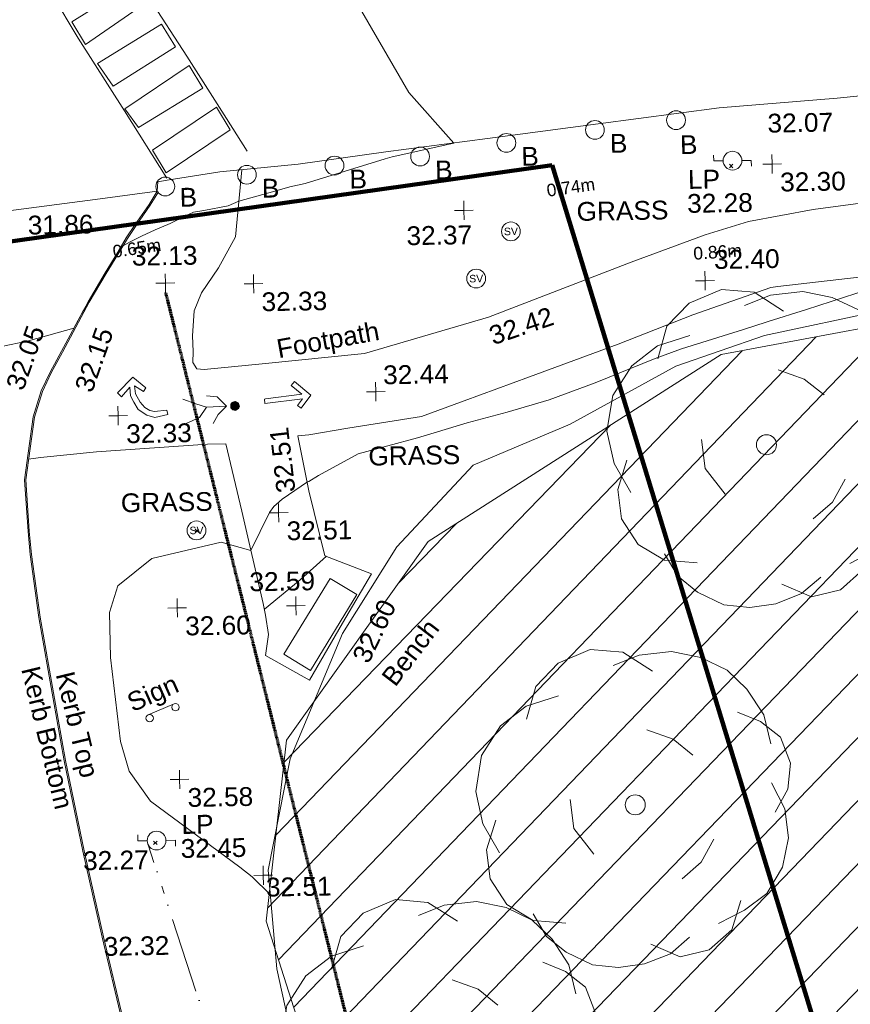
# Model space of a CAD drawing. Header units: millimetres. Extents: x -290717 to 520720, y -103372 to 287762.
# Tile 288 of 375: x 120288 to 136870, y 164211 to 183872. Entities that reach past the tile are written whole.
import ezdxf

# ---------------------------------------------------------------- set-up
doc = ezdxf.new("R2010")
doc.units = ezdxf.units.MM
for name, pattern in [('Dash 1_5mm', [3, 1.5, -1.5]), ('IMPORT-HIDDEN2 _3_', [4762.5, 3175, -1587.5]), ('IMPORT-UG_ELEC_LV_QLB2 _2_', [2700, 1500, -300.0000000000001, 0, -250, 150, -300.0000000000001, 0, -200]), ('IMPORT-UG_ELEC_STREET LIGHTING_QLB2 _2_', [2700, 1500, -300.0000000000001, 0, -250, 150, -300.0000000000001, 0, -200])]:
    doc.linetypes.add(name, pattern=pattern)
for name, color, linetype, lineweight, true_color in [('00_TOPO_FOOTPATH', 7, 'Continuous', 9, 0xa50000), ('00_TOPO_FURN_BENCH', 7, 'Continuous', 9, 0x999999), ('00_TOPO_FURN_BOLLARD', 7, 'Continuous', 9, 0x666666), ('00_TOPO_FURN_LAMP_POST', 7, 'Continuous', 9, 0x666666), ('00_TOPO_FURN_SIGN', 7, 'Continuous', 9, 0x666666), ('00_TOPO_KERB_BOTTOM', 1, 'Continuous', 9, 0xff0000), ('00_TOPO_KERB_TOP', 7, 'Continuous', 9, 0xa500a5), ('00_TOPO_LEVEL_SPOT', 7, 'Continuous', 9, 0x666666), ('00_TOPO_ROAD_MARKING_ARROWS', 7, 'Continuous', 9, 0x999999), ('00_TOPO_ROAD_MARKING_WHITE_CONTINUOUS', 7, 'Continuous', 9, 0x999999), ('00_TOPO_SERV_STOP_VALVE', 7, 'Continuous', 9, 0x666666), ('00_TOPO_TREE', 7, 'Continuous', 9, 0x666666), ('00_TOPO_VEGETATION', 7, 'Continuous', 9, 0x52a552), ('00_UAV_LEVEL_SPOT', 7, 'Continuous', 9, 0x666666), ('00_UAV_VEGETATION', 7, 'Continuous', 9, 0x52a552), ('01_DTM_CONTOUR_MJR', 7, 'Continuous', 9, 0x7f3f00), ('01_DTM_CONTOUR_MNR', 7, 'Continuous', 9, 0xa5a552), ('12333-PUM-2D-U-0001-C01 - Rev2_REVIT IMPORT_dwg', 7, 'Continuous', 9, 0x767676), ('A_RHA_Line', 7, 'Continuous', 9, 0x00a600), ('PUM-CHAMBER EXTENTS', 6, 'IMPORT-HIDDEN2 _3_', 9, 0xff00ff), ('PUM-ELECTRIC-LV-QLB2', 1, 'IMPORT-UG_ELEC_LV_QLB2 _2_', 9, 0xff0000), ('PUM-ELECTRIC-SL-QLB2', 7, 'IMPORT-UG_ELEC_STREET LIGHTING_QLB2 _2_', 9, 0xff7f7f), ('PUM-UNABLE TO SURVEY', 190, 'Continuous', 9, 0x7f00ff)]:
    doc.layers.add(name, color=color, linetype=linetype, lineweight=lineweight, true_color=true_color)
for name, color, linetype, lineweight in [('00_TOPO_PEDASTRIAN', 7, 'Continuous', 9), ('00_TOPO_ROAD_EDGE', 7, 'Continuous', 9), ('00_TOPO_SURFACE', 7, 'Continuous', 9), ('00_TOPO_SURVEY_TEXT', 7, 'Continuous', 9), ('GEN-TEXT', 7, 'Continuous', 9)]:
    doc.layers.add(name, color=color, linetype=linetype, lineweight=lineweight)
doc.styles.add('Arial_1', font='arial.ttf', dxfattribs={"height": 250})
doc.styles.add('Swis721 Lt BT', font='swissl.ttf', dxfattribs={"height": 399.9999999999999})
doc.styles.add('Swis721 Lt BT_2', font='swissl.ttf', dxfattribs={"height": 375})

# ---------------------------------------------------------------- blocks, each defined once
blk = doc.blocks.new('12333-PUM-2D-U-0001-C01 - Rev2_REVIT IMPORT_dwg_CONIFEROUS_TREE_2-2077528-Site Location Plan Existing')
at = {"layer": '00_TOPO_TREE', "color": 254, "true_color": 0xcccccc, "flags": 128}
for points in [[(534038054.9876048, 725730172.4043403), (534038249.6145514, 725730821.1608288), (534038703.7440932, 725731275.2903706), (534039352.5005818, 725731534.792966), (534040001.2570702, 725731469.917317), (534040585.1379098, 725731080.663424)], [(534039806.6301237, 725731210.4147217), (534040325.6353143, 725731405.0416683), (534040974.3918028, 725731469.917317), (534041558.2726426, 725731340.1660194), (534042077.2778333, 725731080.663424), (534042466.5317264, 725730691.4095309), (534042790.9099707, 725730172.4043403), (534042920.6612684, 725729588.5235006)], [(534037471.1067652, 725727512.5027373), (534037146.7285209, 725728096.383577), (534037016.9772232, 725728745.1400656), (534037146.7285209, 725729458.7722028), (534037535.9824139, 725730042.6530423), (534038054.9876048, 725730431.9069355), (534038703.7440932, 725730626.533882)], [(534042271.9047799, 725730237.279989), (534042726.0343218, 725730042.6530423), (534043115.2882149, 725729718.2747983), (534043309.9151614, 725729199.2696073), (534043245.0395125, 725728680.2644166), (534042985.5369173, 725728226.1348747)], [(534040455.3866122, 725729912.9017448), (534040974.3918028, 725729718.2747983), (534041363.645696, 725729393.8965541)], [(534042920.6612684, 725728810.0157143), (534043180.1638638, 725728291.0105236), (534043245.0395125, 725727707.129684), (534043115.2882149, 725727123.2488441), (534042790.9099707, 725726604.2436535), (534042336.7804287, 725726279.8654093), (534041817.7752379, 725726020.3628137)], [(534039352.5005818, 725727447.6270884), (534038963.2466886, 725727966.6322794), (534038898.3710397, 725728550.5131189)], [(534038768.619742, 725726085.2384628), (534038119.8632535, 725726150.1141117), (534037600.8580628, 725726474.492356), (534037276.4798186, 725726993.4975467), (534037211.6041697, 725727577.3783864), (534037406.2311162, 725728161.2592258)], [(534041752.8995891, 725727707.129684), (534041493.3969938, 725727253.0001421), (534041104.1431006, 725726928.6218977)], [(534042271.9047799, 725726474.492356), (534042077.2778333, 725725890.6115161), (534041623.1482914, 725725501.357623), (534041039.2674516, 725725371.6063254), (534040455.3866122, 725725631.1089207)], [(534041233.8943983, 725725760.8602184), (534040844.6405051, 725725436.4819742), (534040325.6353143, 725725241.8550277), (534039806.6301237, 725725176.9793788), (534039287.6249329, 725725241.8550277), (534038768.619742, 725725501.357623), (534038379.365849, 725725825.7358674), (534038119.8632535, 725726279.8654093)]]:
    blk.add_lwpolyline(points, dxfattribs=at)
at = {"layer": '00_TOPO_TREE', "color": 254, "true_color": 0xcccccc}
blk.add_circle((534040195.8840168, 725728420.7618213), 200.1345611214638, dxfattribs=at)
blk = doc.blocks.new('12333-PUM-2D-U-0001-C01 - Rev2_REVIT IMPORT_dwg_CONIFEROUS_TREE_2-2077530-Site Location Plan Existing')
at = {"layer": '00_TOPO_TREE', "color": 254, "true_color": 0xcccccc, "flags": 128}
for points in [[(534031332.5013911, 725718105.6348709), (534031527.1283377, 725718754.3913597), (534031981.2578796, 725719208.5209014), (534032630.0143681, 725719468.0234967), (534033278.7708564, 725719403.1478479), (534033862.6516961, 725719013.8939549)], [(534033084.1439101, 725719143.6452526), (534033603.1491007, 725719338.2721992), (534034251.9055892, 725719403.1478479), (534034835.7864289, 725719273.3965502), (534035354.7916196, 725719013.8939549), (534035744.0455127, 725718624.6400616), (534036068.423757, 725718105.6348709), (534036198.1750547, 725717521.7540313)], [(534030748.6205515, 725715445.7332681), (534030424.2423072, 725716029.6141078), (534030294.4910095, 725716678.3705963), (534030424.2423072, 725717392.0027337), (534030813.4962003, 725717975.8835732), (534031332.5013911, 725718365.1374662), (534031981.2578796, 725718559.7644129)], [(534035549.4185662, 725718170.5105199), (534036003.5481082, 725717975.8835732), (534036392.8020012, 725717651.5053291), (534036587.4289477, 725717132.5001382), (534036522.5532989, 725716613.4949474), (534036263.0507036, 725716159.3654056)], [(534033732.9003984, 725717846.1322757), (534034251.9055892, 725717651.5053291), (534034641.1594824, 725717327.127085)], [(534036198.1750547, 725716743.2462451), (534036457.67765, 725716224.2410544), (534036522.5532989, 725715640.3602148), (534036392.8020012, 725715056.479375), (534036068.423757, 725714537.4741844), (534035614.294215, 725714213.0959401), (534035095.2890242, 725713953.5933446)], [(534032630.0143681, 725715380.8576193), (534032240.760475, 725715899.8628103), (534032175.8848261, 725716483.7436497)], [(534032046.1335284, 725714018.4689937), (534031397.3770399, 725714083.3446424), (534030878.3718491, 725714407.7228867), (534030553.9936048, 725714926.7280773), (534030489.117956, 725715510.6089171), (534030683.7449025, 725716094.4897566)], [(534035030.4133754, 725715640.3602148), (534034770.9107801, 725715186.2306727), (534034381.6568869, 725714861.8524286)], [(534035549.4185662, 725714407.7228867), (534035354.7916196, 725713823.842047), (534034900.6620778, 725713434.5881538), (534034316.781238, 725713304.8368562), (534033732.9003984, 725713564.3394516)], [(534034511.4081847, 725713694.0907493), (534034122.1542915, 725713369.7125051), (534033603.1491007, 725713175.0855584), (534033084.1439101, 725713110.2099097), (534032565.1387192, 725713175.0855584), (534032046.1335284, 725713434.5881538), (534031656.8796353, 725713758.9663981), (534031397.3770399, 725714213.0959401)]]:
    blk.add_lwpolyline(points, dxfattribs=at)
at = {"layer": '00_TOPO_TREE', "color": 254, "true_color": 0xcccccc}
blk.add_circle((534033473.3978031, 725716353.992352), 200.1345611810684, dxfattribs=at)
blk = doc.blocks.new('12333-PUM-2D-U-0001-C01 - Rev2_REVIT IMPORT_dwg_CONIFEROUS_TREE_2-2077531-Site Location Plan Existing')
at = {"layer": '00_TOPO_TREE', "color": 254, "true_color": 0xcccccc, "flags": 128}
for points in [[(534035310.6737521, 725723029.01756), (534035505.3006987, 725723677.7740486), (534035959.4302406, 725724131.9035904), (534036608.1867292, 725724391.4061857), (534037256.9432175, 725724326.5305369), (534037840.8240572, 725723937.2766439)], [(534037062.316271, 725724067.0279417), (534037581.3214617, 725724261.6548882), (534038230.0779502, 725724326.5305369), (534038813.9587899, 725724196.7792393), (534039332.9639806, 725723937.2766439), (534039722.2178737, 725723548.0227507), (534040046.596118, 725723029.01756), (534040176.3474157, 725722445.1367203)], [(534034726.7929125, 725720369.1159573), (534034402.4146683, 725720952.9967968), (534034272.6633705, 725721601.7532853), (534034402.4146683, 725722315.3854228), (534034791.6685613, 725722899.2662623), (534035310.6737521, 725723288.5201553), (534035959.4302406, 725723483.1471019)], [(534039527.5909272, 725723093.8932087), (534039981.7204692, 725722899.2662623), (534040370.9743623, 725722574.8880183), (534040565.6013088, 725722055.8828272), (534040500.7256599, 725721536.8776366), (534040241.2230646, 725721082.7480944)], [(534037711.0727595, 725722769.5149646), (534038230.0779502, 725722574.8880183), (534038619.3318434, 725722250.5097739)], [(534040176.3474157, 725721666.6289343), (534040435.8500111, 725721147.6237435), (534040500.7256599, 725720563.7429038), (534040370.9743623, 725719979.8620641), (534040046.596118, 725719460.8568734), (534039592.466576, 725719136.4786292), (534039073.4613853, 725718876.9760336)], [(534036608.1867292, 725720304.2403083), (534036218.932836, 725720823.2454991), (534036154.057187, 725721407.1263388)], [(534036024.3058894, 725718941.8516827), (534035375.549401, 725719006.7273315), (534034856.5442101, 725719331.1055757), (534034532.1659659, 725719850.1107664), (534034467.2903171, 725720433.9916061), (534034661.9172636, 725721017.8724457)], [(534039008.5857365, 725720563.7429038), (534038749.0831411, 725720109.6133618), (534038359.829248, 725719785.2351176)], [(534039527.5909272, 725719331.1055757), (534039332.9639806, 725718747.2247359), (534038878.8344388, 725718357.970843), (534038294.953599, 725718228.2195452), (534037711.0727595, 725718487.7221407)], [(534038489.5805457, 725718617.4734384), (534038100.3266526, 725718293.0951941), (534037581.3214617, 725718098.4682475), (534037062.316271, 725718033.5925987), (534036543.3110803, 725718098.4682475), (534036024.3058894, 725718357.970843), (534035635.0519964, 725718682.3490871), (534035375.549401, 725719136.4786292)]]:
    blk.add_lwpolyline(points, dxfattribs=at)
at = {"layer": '00_TOPO_TREE', "color": 254, "true_color": 0xcccccc}
blk.add_circle((534037451.5701641, 725721277.3750411), 200.1345611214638, dxfattribs=at)
blk = doc.blocks.new('12333-PUM-2D-U-0001-C01 - Rev2_REVIT IMPORT_dwg_PEDESTRIAN CROSS-2077535-Site Location Plan Existing')
at = {"layer": '00_TOPO_PEDASTRIAN', "true_color": 0xe2e2e2}
blk.add_hatch(color=254, dxfattribs=at).paths.add_polyline_path([(534029615.5984349, 725729281.7694638), (534029680.7019005, 725729322.1427491), (534029699.0139103, 725729370.6112167), (534029676.8716135, 725729443.9481175), (534029609.3603286, 725729480.1448883), (534029536.0272509, 725729457.9979511), (534029505.7956707, 725729415.9202662), (534029508.2034898, 725729339.3502105), (534029541.0189782, 725729299.2581041)])
at = {"layer": '00_TOPO_PEDASTRIAN', "color": 253, "true_color": 0xaaaaaa, "flags": 128}
for points in [[(534029032.4663613, 725729365.7095737), (534028822.7929834, 725729435.1775807), (534028561.9743688, 725729535.486976)], [(534029032.6943862, 725729589.5353822), (534029245.4951628, 725729571.3358893), (534029434.2452582, 725729376.1637987), (534029262.1036467, 725729216.4568026), (534029159.8680916, 725729038.2104449)], [(534029434.2452582, 725729376.1637987), (534029032.4663613, 725729365.7095737), (534028890.5169615, 725729162.5000062), (534028623.1254456, 725729049.4795817)]]:
    blk.add_lwpolyline(points, dxfattribs=at)
blk = doc.blocks.new('12333-PUM-2D-U-0001-C01 - Rev2_REVIT IMPORT_dwg_MSL_Bollard_2-2077182-Site Location Plan Existing')
at = {"layer": '00_TOPO_FURN_BOLLARD', "color": 254, "true_color": 0xcccccc}
blk.add_circle((0, 0), 62.50000000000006, dxfattribs=at)
blk = doc.blocks.new('12333-PUM-2D-U-0001-C01 - Rev2_REVIT IMPORT_dwg_MSL_Lamp_Post_SYM-2077199-Site Location Plan Existing')
at = {"layer": '00_TOPO_FURN_LAMP_POST', "color": 254, "true_color": 0xcccccc, "flags": 128}
for points in [[(-500.1060478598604, 0), (-1000.212095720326, 0), (-1000.212095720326, 316.7338303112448)], [(500.1060478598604, 0), (1000.21209571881, 0), (1000.21209571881, -316.7338303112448)]]:
    blk.add_lwpolyline(points, dxfattribs=at)
at = {"layer": '00_TOPO_FURN_LAMP_POST', "color": 254, "true_color": 0xcccccc}
blk.add_circle((0, 0), 500.1060478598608, dxfattribs=at)
blk = doc.blocks.new('12333-PUM-2D-U-0001-C01 - Rev2_REVIT IMPORT_dwg_MM-2077200-Site Location Plan Existing')
at = {"layer": '00_TOPO_LEVEL_SPOT', "color": 254, "true_color": 0xcccccc, "flags": 128}
for points in [[(0, -500.0000000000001), (0, 0), (-500.0000000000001, 0)], [(500.0000000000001, 0), (0, 0), (0, 500.0000000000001)]]:
    blk.add_lwpolyline(points, dxfattribs=at)
blk = doc.blocks.new('12333-PUM-2D-U-0001-C01 - Rev2_REVIT IMPORT_dwg_MSL_Sluice_Valve_SYM-2077186-Site Location Plan Existing')
at = {"layer": '00_TOPO_SERV_STOP_VALVE', "color": 254, "true_color": 0xcccccc}
blk.add_circle((0, 0), 500.0000000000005, dxfattribs=at)
at = {"layer": '00_TOPO_SERV_STOP_VALVE', "insert": (0, 198.9876086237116), "char_height": 399.9999999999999, "width": 785.1100955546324, "attachment_point": 2, "line_spacing_factor": 1.005061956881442, "style": 'Swis721 Lt BT'}
blk.add_mtext('SV', dxfattribs=at)
blk = doc.blocks.new('12333-PUM-2D-U-0001-C01 - Rev2_REVIT IMPORT_dwg_MSL_Sign_SYM-2077194-Site Location Plan Existing')
at = {"layer": '00_TOPO_FURN_SIGN', "color": 254, "true_color": 0xcccccc}
blk.add_line((1862.281444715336, 0), (-1862.281444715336, 0), dxfattribs=at)
for centre, radius in [((-1862.281444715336, -488.8448533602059), 488.8448533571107), ((1862.281444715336, -488.8448533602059), 488.8448533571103)]:
    blk.add_circle(centre, radius, dxfattribs=at)
blk = doc.blocks.new('12333-PUM-2D-U-0001-C01 - Rev2_REVIT IMPORT_dwg_UAV-2077255-Site Location Plan Existing')
at = {"layer": '00_UAV_LEVEL_SPOT', "color": 254, "true_color": 0xcccccc, "flags": 128}
for points in [[(0, -500.0000000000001), (0, 0), (-500.0000000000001, 0)], [(500.0000000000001, 0), (0, 0), (0, 500.0000000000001)]]:
    blk.add_lwpolyline(points, dxfattribs=at)
blk = doc.blocks.new('12333-PUM-2D-U-0001-C01 - Rev2_REVIT IMPORT_dwg_MGS62954_T2_Galway_ITM_3d_Rev1-2077680-Site Location Plan Existing')
at = {"layer": '00_TOPO_FOOTPATH', "color": 254, "true_color": 0xcccccc, "flags": 128}
for points in [[(534029819.5990471, 725734094.8407391), (534029670.9351695, 725732759.1719635), (534029318.6024531, 725732141.7804163), (534028971.6771564, 725731652.9312298), (534028821.7290437, 725731290.6162959), (534028776.42694, 725730797.1091199), (534028783.417568, 725730481.5189041), (534028772.1640768, 725730263.25643), (534028849.695704, 725730133.6779838), (534028999.2836914, 725730117.8115588), (534030157.445262, 725730213.1059318), (534032207.0154391, 725730382.3819002), (534034691.0739599, 725731062.2592165), (534037557.0695836, 725732115.5020356), (534039046.7295879, 725732634.682044), (534039918.0689769, 725732881.3596417), (534041213.2158711, 725733101.4962702), (534042755.5193905, 725733281.3846718)], [(534042104.2779237, 725731736.7329384), (534040474.9878577, 725731575.6810114), (534040338.9645822, 725731559.3099531), (534038768.7193919, 725731038.2180091), (534037272.6735119, 725730477.4486597), (534035486.9760724, 725729856.7138336), (534034176.7698503, 725729404.3789597), (534033322.1416625, 725729104.2119387), (534031843.4079304, 725728899.4838251), (534031063.2184814, 725728776.5015233), (534030846.3788928, 725728760.6178161), (534031048.4518676, 725727662.1431726), (534031343.141169, 725726359.8406652)], [(534030094.4650605, 725725427.118626), (534029698.5168245, 725727280.6802773), (534029404.2774907, 725728628.2822961), (534029039.7742208, 725728628.2822961), (534026822.3525, 725728513.1209326), (534025700.0000001, 725728420), (534025462.3782291, 725728387.3172507)]]:
    blk.add_lwpolyline(points, dxfattribs=at)
at = {"layer": '00_TOPO_FURN_BENCH', "color": 254, "true_color": 0xcccccc, "flags": 128}
blk.add_lwpolyline([(534031440.2439174, 725725905.161017), (534030488.9093145, 725724408.7575341), (534031013.1894596, 725724075.4478021), (534031964.5240626, 725725571.8512851)], close=True, dxfattribs=at)
at = {"layer": '00_TOPO_KERB_BOTTOM', "color": 254, "true_color": 0xcccccc, "flags": 128}
for points in [[(534028124.2008424, 725733693.3712484), (534027955.021247, 725733435.2924569), (534027672.3544173, 725733034.714125), (534027489.5561977, 725732772.9646056)], [(534029151.0004377, 725711241.7603347), (534028720.22256, 725712244.8050427), (534028270.327502, 725713368.427723), (534027863.4380113, 725714515.10338), (534027469.7269439, 725715835.0255749), (534027127.8388227, 725717164.6282128), (534026767.2394247, 725718821.062268), (534026410.3476562, 725720544.6859571), (534026069.5093121, 725722355.1794981), (534025870.5660573, 725723599.7218826), (534025610.2324094, 725725225.7870536), (534025464.111402, 725726483.6349113), (534025426.4280183, 725726948.0672841), (534025373.6377512, 725727980.4693797), (534025567.7306831, 725729230.4313141), (534025738.922737, 725729747.6479709), (534025923.6004751, 725730120.297936), (534026704.4817393, 725731513.663782), (534027056.9653618, 725732084.6765834), (534027292.6598159, 725732460.621098), (534027489.5561977, 725732772.9646056)]]:
    blk.add_lwpolyline(points, dxfattribs=at)
at = {"layer": '00_TOPO_KERB_TOP', "color": 254, "true_color": 0xcccccc, "flags": 128}
for points in [[(534028146.1757517, 725733678.9141613), (534027976.7526646, 725733420.46393), (534027693.8662044, 725733019.5743511), (534027510.9271089, 725732759.492723)], [(534025451.8154503, 725726949.9647907), (534025399.0003466, 725727979.1625601), (534025592.3726148, 725729224.483408), (534025762.3474874, 725729738.0226367), (534025945.951582, 725730108.506162), (534026174.9236925, 725730517.0726534), (534026726.2588382, 725731500.8477763), (534027078.4161201, 725732071.3319156), (534027314.0473576, 725732447.1755966), (534027510.9271089, 725732759.492723)], [(534029174.1988825, 725711252.4764522), (534028984.4072933, 725711694.3966597), (534028743.5585629, 725712255.2008629), (534028294.001362, 725713377.979738), (534027887.5394746, 725714523.4503447), (534027494.1871972, 725715842.1696907), (534027152.5634522, 725717170.7441698), (534026792.1060942, 725718826.5257559), (534026435.2948907, 725720549.760353), (534026094.5752771, 725722359.6232114), (534025895.6926458, 725723603.7863495), (534025635.4542414, 725725229.2566222), (534025489.4594051, 725726486.0183673), (534025451.8154503, 725726949.9647907)]]:
    blk.add_lwpolyline(points, dxfattribs=at)
at = {"layer": '00_TOPO_PEDASTRIAN', "color": 254, "true_color": 0xcccccc}
for p, q in [((534027735.6000001, 725737867.8000002), (534026478.3000001, 725737105.8000002)), ((534026745.0000001, 725736648.6000001), (534028002.3000001, 725737486.8000001)), ((534026745.0000001, 725736648.6000001), (534026478.3000001, 725737105.8000002)), ((534028269, 725737029.6000001), (534026973.6000001, 725736267.6)), ((534028535.7, 725736572.4000002), (534028269, 725737029.6000001)), ((534027278.4000001, 725735810.4), (534028535.7, 725736572.4000002)), ((534027278.4000001, 725735810.4), (534026973.6000001, 725736267.6)), ((534028802.4, 725736191.4), (534027507.0000001, 725735353.2000002)), ((534029069.1000001, 725735734.2), (534028802.4, 725736191.4)), ((534027773.7000001, 725734972.2), (534029069.1000001, 725735734.2)), ((534027773.7000001, 725734972.2), (534027507.0000001, 725735353.2000002)), ((534028040.4000002, 725734515), (534029335.8000001, 725735353.2000002)), ((534029335.8000001, 725735353.2000002), (534029602.5, 725734896)), ((534028307.1000001, 725734057.8000001), (534029602.5, 725734896)), ((534028040.4000002, 725734515), (534028307.1000001, 725734057.8000001))]:
    blk.add_line(p, q, dxfattribs=at)
at = {"layer": '00_TOPO_ROAD_EDGE', "color": 254, "true_color": 0xcccccc, "flags": 128}
for points in [[(534028124.2008424, 725733693.3712484), (534028140.027577, 725733880.2448158), (534028325.7290697, 725733909.3964587), (534029382.8342621, 725734058.627772), (534030945.4076038, 725734188.1835855), (534032699.2734587, 725734403.8339577), (534034737.5929299, 725734632.7028956), (534036946.2477409, 725734883.8965724), (534039368.6503589, 725735163.579647), (534041730.4608015, 725735317.9832926), (534045072.4127669, 725735595.1421044)], [(534007940.0000001, 725731500), (534009542.0295485, 725731694.0817095), (534010886.6648384, 725731809.2022368), (534012533.3157448, 725731919.4985331), (534013935.6238869, 725732030.7704964), (534015696.0038118, 725732250.4272548), (534017039.125743, 725732455.873714), (534017589.0218922, 725732528.8771763), (534019621.572729, 725732737.2384254), (534021869.6762034, 725732980.8176655), (534023728.2338747, 725733193.8689308), (534025093.9595811, 725733352.1159774), (534026879.4086055, 725733550.8361433), (534028124.2008424, 725733693.3712484)]]:
    blk.add_lwpolyline(points, dxfattribs=at)
at = {"layer": '00_TOPO_ROAD_MARKING_ARROWS', "color": 254, "true_color": 0xcccccc, "flags": 128}
for points in [[(534027600, 725729820), (534027780.0000001, 725729700.0000001), (534027830.0000001, 725729770.0000001), (534027570.0000001, 725729990), (534027260, 725729680.0000001), (534027340, 725729600), (534027510.0000001, 725729790), (534027520.0000001, 725729620.0000001), (534027580.0000001, 725729490), (534027670.0000001, 725729340), (534027840, 725729230), (534028000, 725729180.0000001), (534028260.0000001, 725729230), (534028240.0000001, 725729320.0000001), (534027990, 725729300.0000001), (534027900.0000001, 725729320.0000001), (534027800.0000001, 725729380), (534027710.0000001, 725729490), (534027620, 725729660.0000001)], [(534030210.0000001, 725729510.0000001), (534030940.0000001, 725729590.0000001), (534030730, 725729770.0000001), (534030800.0000001, 725729850.0000001), (534031120.0000001, 725729570.0000001), (534030920.0000001, 725729310.0000002), (534030850, 725729370), (534030950.0000001, 725729500.0000001), (534030200.0000001, 725729420.0000001), (534030189.8983282, 725729508.3266673)]]:
    blk.add_lwpolyline(points, close=True, dxfattribs=at)
at = {"layer": '00_TOPO_ROAD_MARKING_WHITE_CONTINUOUS', "color": 254, "true_color": 0xcccccc, "flags": 128}
for points in [[(534026810.0000002, 725739600), (534027370.0000001, 725738620.0000001), (534028030.0000001, 725737560.0000002), (534028760.0000001, 725736380), (534029530.0000001, 725735120), (534029930.0000002, 725734460.0000001)], [(534028320.0000001, 725733950.0000001), (534027500.0000001, 725735310.0000002), (534026600, 725736780.0000001), (534026090, 725737670), (534025390, 725738800.0000001), (534025040.0000001, 725739390)]]:
    blk.add_lwpolyline(points, dxfattribs=at)
at = {"layer": '00_TOPO_SURFACE', "color": 254, "true_color": 0xcccccc, "flags": 128}
for points in [[(534030094.4650605, 725725427.118626), (534030138.0314646, 725725194.8856876), (534030192.3347026, 725724808.3108896), (534030122.3455055, 725724386.9360621), (534030995.973273, 725723878.7129576), (534031668.477663, 725725004.6236508), (534032265.9611572, 725725981.5791051), (534031343.141169, 725726359.8406652)], [(534031373.0965559, 725726347.5620288), (534030838.3772863, 725725883.596638), (534030116.2482625, 725725311.002157)]]:
    blk.add_lwpolyline(points, dxfattribs=at)
at = {"layer": '00_TOPO_VEGETATION', "color": 254, "true_color": 0xcccccc, "flags": 128}
blk.add_lwpolyline([(534042576.4293175, 725731066.5741615), (534040192.6977263, 725730599.747988), (534038413.4099395, 725730022.7954999), (534036286.1738383, 725728897.456154), (534034331.6918086, 725728113.4656036), (534032779.328481, 725726509.0492402), (534031668.2375534, 725724803.0873638), (534030580.6703144, 725722314.4750867), (534030102.2550949, 725720100.2281567), (534030239.8227406, 725718127.636662)], dxfattribs=at)
at = {"layer": '00_UAV_VEGETATION', "color": 254, "true_color": 0xcccccc, "flags": 128}
blk.add_lwpolyline([(534030239.8227406, 725718127.636662), (534030532.114, 725716664.8935), (534031684.114, 725713395.8935), (534032894.1680644, 725710818.2187054), (534035602.1140001, 725707332.8935001), (534038120.1891988, 725704328.8275357)], dxfattribs=at)
at = {"layer": '01_DTM_CONTOUR_MJR', "color": 254, "true_color": 0xcccccc, "flags": 128}
blk.add_lwpolyline([(534030136.1746174, 725719613.8538995), (534029776.7387311, 725719975.9692413), (534029535.9178159, 725720169.354367), (534027777.9467097, 725721518.61767), (534027359.3776743, 725722125.1371704), (534027197.4960834, 725722724.4538625), (534027026.9346297, 725724404.304151), (534027026.4152426, 725725300.838735), (534027200.0122257, 725725827.2963003), (534027884.9723324, 725726366.4018439), (534029274.7080146, 725726664.6153846), (534029870, 725726490), (534030250.7679741, 725727242.7859477), (534030341.730419, 725727362.2859745), (534030512.5535815, 725727500.7487309), (534031020.0000001, 725727840.0000002), (534031051.6890618, 725727849.1749177), (534031242.3060067, 725727961.8474028), (534032044.8213546, 725728379.2308116), (534033233.1159066, 725728683.278145), (534033636.3652328, 725728789.8994254), (534034230.4849313, 725728965.8295928), (534035028.6166131, 725729163.9474769), (534035876.539924, 725729396.1520914), (534036796.7754149, 725729717.0460774), (534038003.7970228, 725730183.9064646), (534038530.7828925, 725730362.2181953), (534039775.6186079, 725730728.3998681), (534040232.3930724, 725730871.3156636), (534040269.7892272, 725730879.2622951), (534041041.9242878, 725731108.478371), (534042281.4618577, 725731486.7094905)], dxfattribs=at)
at = {"layer": '01_DTM_CONTOUR_MNR', "color": 254, "true_color": 0xcccccc, "flags": 128}
blk.add_lwpolyline([(534024442.6581945, 725730552.4299815), (534025473.393263, 725730746.0651522), (534025741.9155715, 725730813.0273547), (534026410.0000001, 725730990.0000001), (534026591.44081, 725731307.2196262), (534026710.3928571, 725731506.5357144), (534026920.5961539, 725731834.9871795), (534027073.4707904, 725732073.2646048), (534027137.5494071, 725732176.8774704), (534027308.8888889, 725732450.5555556), (534027410.0000001, 725732610), (534027566.1580263, 725732691.699698), (534027794.3101056, 725732803.9290673), (534028065.9819137, 725732923.21561), (534028373.2046332, 725733044.4015445), (534028628.7172927, 725733166.6547852), (534028839.2540265, 725733262.8199316), (534029048.2151972, 725733293.6212864), (534029531.4186504, 725733381.2267395), (534029750.0000001, 725733470.0000001), (534030470.0128435, 725733653.7643486), (534030772.4907089, 725733735.7289112), (534031079.6573093, 725733797.9409938), (534032683.3980657, 725734263.7963763), (534032826.0692109, 725734302.5828828), (534034060.0000002, 725734550), (534033180.4161867, 725735579.5584418), (534032270.0000001, 725737210.0000001)], dxfattribs=at)
for name, p, xscale, yscale, zscale in [('12333-PUM-2D-U-0001-C01 - Rev2_REVIT IMPORT_dwg_MSL_Bollard_2-2077182-Site Location Plan Existing', (534038504.3847992, 725734932.7826906), 3, 3, 3), ('12333-PUM-2D-U-0001-C01 - Rev2_REVIT IMPORT_dwg_MSL_Bollard_2-2077182-Site Location Plan Existing', (534036882.0354924, 725734765.8129808), 3, 3, 3), ('12333-PUM-2D-U-0001-C01 - Rev2_REVIT IMPORT_dwg_MSL_Bollard_2-2077182-Site Location Plan Existing', (534035109.1682236, 725734537.4629864), 3, 3, 3), ('12333-PUM-2D-U-0001-C01 - Rev2_REVIT IMPORT_dwg_MSL_Bollard_2-2077182-Site Location Plan Existing', (534033383.1956682, 725734296.4220771), 3, 3, 3), ('12333-PUM-2D-U-0001-C01 - Rev2_REVIT IMPORT_dwg_MSL_Bollard_2-2077182-Site Location Plan Existing', (534031670.911916, 725734143.6693454), 3, 3, 3), ('12333-PUM-2D-U-0001-C01 - Rev2_REVIT IMPORT_dwg_MSL_Lamp_Post_SYM-2077199-Site Location Plan Existing', (534039617.7639691, 725734104.1859117), 0.375, 0.375, 0.375), ('12333-PUM-2D-U-0001-C01 - Rev2_REVIT IMPORT_dwg_MM-2077200-Site Location Plan Existing', (534040407.4382795, 725734023.7205296), 0.375, 0.375, 0.375), ('12333-PUM-2D-U-0001-C01 - Rev2_REVIT IMPORT_dwg_MSL_Bollard_2-2077182-Site Location Plan Existing', (534029919.0416207, 725733992.5568063), 3, 3, 3), ('12333-PUM-2D-U-0001-C01 - Rev2_REVIT IMPORT_dwg_MSL_Bollard_2-2077182-Site Location Plan Existing', (534028286.017552, 725733785.8324875), 3, 3, 3), ('12333-PUM-2D-U-0001-C01 - Rev2_REVIT IMPORT_dwg_MM-2077200-Site Location Plan Existing', (534034238.9310535, 725733205.486542), 0.375, 0.375, 0.375), ('12333-PUM-2D-U-0001-C01 - Rev2_REVIT IMPORT_dwg_MSL_Sluice_Valve_SYM-2077186-Site Location Plan Existing', (534035170.0000001, 725732770), 0.375, 0.375, 0.375), ('12333-PUM-2D-U-0001-C01 - Rev2_REVIT IMPORT_dwg_MM-2077200-Site Location Plan Existing', (534028253.8155444, 725731856.3224093), 0.375, 0.375, 0.375), ('12333-PUM-2D-U-0001-C01 - Rev2_REVIT IMPORT_dwg_MSL_Sluice_Valve_SYM-2077186-Site Location Plan Existing', (534034460.0000001, 725731840), 0.375, 0.375, 0.375), ('12333-PUM-2D-U-0001-C01 - Rev2_REVIT IMPORT_dwg_MM-2077200-Site Location Plan Existing', (534030015.0355669, 725731814.1001163), 0.375, 0.375, 0.375), ('12333-PUM-2D-U-0001-C01 - Rev2_REVIT IMPORT_dwg_MM-2077200-Site Location Plan Existing', (534039027.3226466, 725731717.1308621), 0.375, 0.375, 0.375), ('12333-PUM-2D-U-0001-C01 - Rev2_REVIT IMPORT_dwg_MM-2077200-Site Location Plan Existing', (534032416.0198758, 725729615.8101051), 0.375, 0.375, 0.375), ('12333-PUM-2D-U-0001-C01 - Rev2_REVIT IMPORT_dwg_MM-2077200-Site Location Plan Existing', (534027265.5743686, 725729226.7891369), 0.375, 0.375, 0.375), ('12333-PUM-2D-U-0001-C01 - Rev2_REVIT IMPORT_dwg_MM-2077200-Site Location Plan Existing', (534030435.5932024, 725727232.9864067), 0.375, 0.375, 0.375), ('12333-PUM-2D-U-0001-C01 - Rev2_REVIT IMPORT_dwg_MSL_Sluice_Valve_SYM-2077186-Site Location Plan Existing', (534028790.0000001, 725726910.0000001), 0.375, 0.375, 0.375), ('12333-PUM-2D-U-0001-C01 - Rev2_REVIT IMPORT_dwg_MM-2077200-Site Location Plan Existing', (534028377.3706632, 725725368.2223543), 0.375, 0.375, 0.375), ('12333-PUM-2D-U-0001-C01 - Rev2_REVIT IMPORT_dwg_MM-2077200-Site Location Plan Existing', (534030746.0904526, 725725369.0451535), 0.375, 0.375, 0.375), ('12333-PUM-2D-U-0001-C01 - Rev2_REVIT IMPORT_dwg_MM-2077200-Site Location Plan Existing', (534028364.6439655, 725721943.1158662), 0.375, 0.375, 0.375), ('12333-PUM-2D-U-0001-C01 - Rev2_REVIT IMPORT_dwg_MSL_Lamp_Post_SYM-2077199-Site Location Plan Existing', (534027884.305601, 725720730.2189162), 0.375, 0.375, 0.375), ('12333-PUM-2D-U-0001-C01 - Rev2_REVIT IMPORT_dwg_UAV-2077255-Site Location Plan Existing', (534030000, 725720000), 0.375, 0.375, 0.375)]:
    blk.add_blockref(name, p, dxfattribs=dict(xscale=xscale, yscale=yscale, zscale=zscale))
for name in ['12333-PUM-2D-U-0001-C01 - Rev2_REVIT IMPORT_dwg_CONIFEROUS_TREE_2-2077528-Site Location Plan Existing', '12333-PUM-2D-U-0001-C01 - Rev2_REVIT IMPORT_dwg_PEDESTRIAN CROSS-2077535-Site Location Plan Existing', '12333-PUM-2D-U-0001-C01 - Rev2_REVIT IMPORT_dwg_CONIFEROUS_TREE_2-2077531-Site Location Plan Existing', '12333-PUM-2D-U-0001-C01 - Rev2_REVIT IMPORT_dwg_CONIFEROUS_TREE_2-2077530-Site Location Plan Existing']:
    blk.add_blockref(name, (0, 0))
at = {"xscale": 0.1499999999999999, "yscale": 0.1499999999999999, "zscale": 0.1499999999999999, "rotation": 21.83156570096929}
blk.add_blockref('12333-PUM-2D-U-0001-C01 - Rev2_REVIT IMPORT_dwg_MSL_Sign_SYM-2077194-Site Location Plan Existing', (534028021.2425296, 725723350.2266731), dxfattribs=at)
at = {"layer": '00_TOPO_FOOTPATH', "color": 251, "true_color": 0x666666, "char_height": 375, "attachment_point": 1, "line_spacing_factor": 1.005061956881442, "style": 'Swis721 Lt BT_2'}
for s, insert, width, rotation in [('Footpath', (534030428.6729865, 725730686.9168475), 2436.183848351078, 9.33345940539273), ('32.42', (534034661.82624, 725730859.0251807), 1495.902363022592, 17.71679080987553), ('32.51', (534030405.540239, 725727613.8165132), 1495.902363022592, 95.51163646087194)]:
    blk.add_mtext(s, dxfattribs=dict(at, insert=insert, width=width, rotation=rotation))
at = {"layer": '00_TOPO_FURN_BENCH', "color": 251, "true_color": 0x666666, "insert": (534032407.6726896, 725723932.3871773), "char_height": 375, "width": 1728.598286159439, "attachment_point": 1, "rotation": 51.56839846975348, "line_spacing_factor": 1.005061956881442, "style": 'Swis721 Lt BT_2'}
blk.add_mtext('Bench', dxfattribs=at)
at = {"layer": '00_TOPO_FURN_BOLLARD', "char_height": 375, "width": 398.9072968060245, "attachment_point": 1, "line_spacing_factor": 1.005061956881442, "style": 'Swis721 Lt BT_2'}
for insert in [(534037175.7815426, 725734677.5624479), (534038574.0785207, 725734627.9994862), (534035402.9142738, 725734449.2124535), (534033676.9417183, 725734208.1715442), (534031964.6579662, 725734055.4188125), (534030212.787671, 725733904.3062735), (534028568.7758718, 725733752.5008359)]:
    blk.add_mtext('B', dxfattribs=dict(at, insert=insert))
at = {"layer": '00_TOPO_FURN_LAMP_POST', "char_height": 375, "attachment_point": 1, "line_spacing_factor": 1.005061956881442, "style": 'Swis721 Lt BT_2'}
for s, insert, width in [('LP', (534038721.2379676, 725733930.4661629), 707.5855621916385), ('32.28', (534038696.4667756, 725733452.0107834), 1495.902363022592), ('LP', (534028387.8467789, 725721228.6341546), 707.5855621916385), ('32.45', (534028363.0755869, 725720750.1787751), 1495.902363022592)]:
    blk.add_mtext(s, dxfattribs=dict(at, insert=insert, width=width))
at = {"layer": '00_TOPO_FURN_SIGN', "insert": (534027303.1981027, 725723644.6385657), "char_height": 375, "width": 1206.219683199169, "attachment_point": 1, "rotation": 22.92752637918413, "line_spacing_factor": 1.005061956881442, "style": 'Swis721 Lt BT_2'}
blk.add_mtext('Sign', dxfattribs=at)
at = {"layer": '00_TOPO_KERB_BOTTOM', "color": 251, "true_color": 0x666666, "char_height": 375, "attachment_point": 1, "line_spacing_factor": 1.005061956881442, "style": 'Swis721 Lt BT_2'}
for s, insert, width, rotation in [('32.05', (534025026.1428859, 725729868.7209228), 1495.902363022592, 69.5378502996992), ('Kerb Bottom', (534025606.8047939, 725724284.4577913), 3414.456504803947, 282.5647944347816)]:
    blk.add_mtext(s, dxfattribs=dict(at, insert=insert, width=width, rotation=rotation))
at = {"layer": '00_TOPO_KERB_BOTTOM', "color": 251, "true_color": 0x666666, "insert": (534026410.3, 725720539.9296079), "char_height": 375, "width": 1495.902363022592, "attachment_point": 1, "line_spacing_factor": 1.005061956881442, "style": 'Swis721 Lt BT_2'}
blk.add_mtext('32.27', dxfattribs=at)
at = {"layer": '00_TOPO_KERB_TOP', "color": 251, "true_color": 0x666666, "char_height": 375, "attachment_point": 1, "line_spacing_factor": 1.005061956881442, "style": 'Swis721 Lt BT_2'}
for s, insert, width, rotation in [('32.15', (534026398.2753208, 725729804.2274209), 1495.902363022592, 69.5378502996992), ('Kerb Top', (534026293.187601, 725724166.5950702), 2493.170605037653, 282.5647944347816)]:
    blk.add_mtext(s, dxfattribs=dict(at, insert=insert, width=width, rotation=rotation))
at = {"layer": '00_TOPO_KERB_TOP', "color": 251, "true_color": 0x666666, "insert": (534026792.1000001, 725718821.7296079), "char_height": 375, "width": 1495.902363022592, "attachment_point": 1, "line_spacing_factor": 1.005061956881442, "style": 'Swis721 Lt BT_2'}
blk.add_mtext('32.32', dxfattribs=at)
at = {"layer": '00_TOPO_LEVEL_SPOT', "char_height": 375, "width": 1495.902363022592, "attachment_point": 1, "line_spacing_factor": 1.005061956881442, "style": 'Swis721 Lt BT_2'}
for s, insert in [('32.30', (534040560.2269378, 725733846.7039226)), ('32.37', (534033083.7253573, 725732904.6462094)), ('32.13', (534027593.4761344, 725732590.9144716)), ('32.40', (534039213.1992506, 725732322.4652742)), ('32.33', (534030167.8269377, 725731637.1039226)), ('32.44', (534032568.8269377, 725730136.0572191)), ('32.33', (534027418.4269378, 725729049.8039224)), ('32.51', (534030588.4269378, 725727056.0039226)), ('32.59', (534029827.3252426, 725726050.2434849)), ('32.60', (534028530.2269378, 725725191.2039226)), ('32.58', (534028517.4269378, 725721766.1039226))]:
    blk.add_mtext(s, dxfattribs=dict(at, insert=insert))
at = {"layer": '00_TOPO_ROAD_EDGE', "color": 251, "true_color": 0x666666, "char_height": 375, "width": 1495.902363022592, "attachment_point": 1, "line_spacing_factor": 1.005061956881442, "style": 'Swis721 Lt BT_2'}
for s, insert in [('32.07', (534040327.8306495, 725735026.5996675)), ('31.86', (534025527.8084397, 725733249.482291))]:
    blk.add_mtext(s, dxfattribs=dict(at, insert=insert))
at = {"layer": '00_TOPO_SURFACE', "color": 251, "true_color": 0x666666, "insert": (534031840.8596613, 725724335.0587187), "char_height": 375, "width": 1495.902363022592, "attachment_point": 1, "rotation": 63.423689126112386, "line_spacing_factor": 1.005061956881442, "style": 'Swis721 Lt BT_2'}
blk.add_mtext('32.60', dxfattribs=at)
at = {"layer": '00_TOPO_SURVEY_TEXT', "color": 251, "true_color": 0x666666, "char_height": 375, "width": 2018.280965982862, "attachment_point": 1, "line_spacing_factor": 1.005061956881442, "style": 'Swis721 Lt BT_2'}
for insert in [(534036486.7, 725733330.5296079), (534032245.981405, 725728518.1413813), (534027288.3000001, 725727671.0296079)]:
    blk.add_mtext('GRASS', dxfattribs=dict(at, insert=insert))
at = {"layer": '00_UAV_LEVEL_SPOT', "insert": (534030051.8765643, 725719949.1441548), "char_height": 375, "width": 1495.902363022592, "attachment_point": 1, "line_spacing_factor": 1.005061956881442, "style": 'Swis721 Lt BT_2'}
blk.add_mtext('32.51', dxfattribs=at)
blk = doc.blocks.new('12333-PUM-2D-U-0001-C01 - Rev2_REVIT IMPORT_dwg-1620468-Site Location Plan Existing')
at = {"layer": 'PUM-CHAMBER EXTENTS', "true_color": 0xfff4d4}
h = blk.add_hatch(dxfattribs=at)
h.set_pattern_fill('FP_14', style=0, pattern_type=2)
h.set_pattern_definition([(45, (-533641079.65, -725615854.3560001), (-618.7184335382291, 618.7184335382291), [])])
h.paths.add_polyline_path([(403919.3501528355, 57112.64382128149), (422583.3501528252, 59059.64382132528), (425379.3501529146, 57266.64382137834), (446445.3501529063, 59135.6438213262), (445962.3501528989, 65972.64382138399), (472441.3501528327, 70954.64382134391), (475862.3501529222, 83851.64382134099), (472404.3501529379, 114549.643821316), (470529.3501529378, 123488.6438213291), (451569.3501528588, 121705.6438213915), (448766.3501529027, 118521.6438213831), (443614.3501529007, 118196.6438213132), (441393.3501528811, 120608.6438213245), (437801.3501529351, 120123.6438213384), (427379.3501529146, 117955.6438213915), (414454.350152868, 116426.6438212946), (403467.3501529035, 115261.6438213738), (398244.3501529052, 114380.6438213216), (392331.3501528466, 110751.6438213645), (389433.3501529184, 106835.6438212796), (388966.3501528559, 103227.6438213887), (391008.3501528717, 96414.64382130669), (397227.3501529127, 88458.64382130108), (396038.3501528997, 85269.64382128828), (397110.6486418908, 81772.81873260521), (398121.3501528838, 78636.64382137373), (399845.3501529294, 78913.64382137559), (400589.3501528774, 74987.64382128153), (403494.5639885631, 59392.83982322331)])
at = {"layer": 'GEN-TEXT', "color": 253, "true_color": 0xaaaaaa}
for p, q in [((398472.994813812, 118108.2884822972), (398543.7054919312, 118178.9991604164)), ((398543.7054919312, 118108.2884822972), (398472.994813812, 118178.9991604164)), ((387681.9948138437, 111009.2884822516), (387752.7054919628, 111079.9991603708)), ((387752.7054919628, 111009.2884822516), (387681.9948138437, 111079.9991603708)), ((386743.2453039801, 104795.9506094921), (386813.9559820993, 104866.6612876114)), ((386813.9559820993, 104795.9506094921), (386743.2453039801, 104866.6612876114))]:
    blk.add_line(p, q, dxfattribs=at)
at = {"layer": 'PUM-ELECTRIC-SL-QLB2', "color": 254, "true_color": 0xffd4d4, "flags": 128}
blk.add_lwpolyline([(397906.4709149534, 25115.98561971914), (400490.3501528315, 33575.64382138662), (402897.350152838, 42654.64382129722), (403770.3501528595, 47866.64382135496), (403886.3501528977, 55624.64382138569), (403508.3501528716, 58601.64382134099), (401864.3501529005, 67972.64382138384), (400502.3501529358, 74624.64382138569), (399321.3501528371, 78696.64382131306), (396199.3501528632, 86118.64382133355), (393351.3501528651, 89605.64382129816), (390426.350152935, 94365.64382130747), (388193.3501529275, 99723.64382131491), (386636.1590225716, 104793.5218843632)], dxfattribs=at)
at = {"layer": 'PUM-UNABLE TO SURVEY', "color": 7, "true_color": 0xfff4d4, "flags": 128}
blk.add_lwpolyline([(399850.549107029, 78886.2095555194), (399845.3501529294, 78913.64382137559), (398121.3501528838, 78636.64382137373), (397043.3501529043, 81981.64382134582), (396038.3501528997, 85269.64382128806), (397227.3501529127, 88458.64382130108), (391008.3501528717, 96414.64382130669), (388966.3501528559, 103227.6438213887), (389433.3501529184, 106835.6438212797), (392331.3501528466, 110751.6438213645), (398244.3501529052, 114380.6438213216), (403467.3501529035, 115261.6438213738), (414454.350152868, 116426.6438212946), (427379.3501529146, 117955.6438213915), (437801.3501529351, 120123.6438213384), (441393.3501528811, 120608.6438213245), (443614.3501529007, 118196.6438213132), (448766.3501529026, 118521.6438213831), (451569.3501528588, 121705.6438213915), (470529.3501529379, 123488.6438213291), (472404.3501529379, 114549.643821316), (475862.3501529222, 83851.64382134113), (472441.3501528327, 70954.64382134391)], dxfattribs=at)
blk.add_blockref('12333-PUM-2D-U-0001-C01 - Rev2_REVIT IMPORT_dwg_MGS62954_T2_Galway_ITM_3d_Rev1-2077680-Site Location Plan Existing', (-533641079.6498471, -725615854.3561786))
at = {"layer": 'PUM-ELECTRIC-LV-QLB2', "char_height": 250, "width": 1160.025439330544, "attachment_point": 2, "line_spacing_factor": 0.9417779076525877, "style": 'Arial_1'}
for s, insert, rotation in [('0.74m', (395285.1023181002, 117900.3369349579), 6.987692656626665), ('0.65m', (386600.3819926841, 116835.8605414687), 7.606515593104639), ('0.86m', (398201.415196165, 116559.2855934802), 2.941070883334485)]:
    blk.add_mtext(s, dxfattribs=dict(at, insert=insert, rotation=rotation))

msp = doc.modelspace()

# ---------------------------------------------------------------- linework, layer by layer
at = {"layer": 'A_RHA_Line', "color": 1, "lineweight": 140, "true_color": 0xff0000}
for p, q in [((114084.7013004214, 178599.1824514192), (130919.2584690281, 180965.1251677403)), ((130919.2584690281, 180965.1251677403), (140337.8514295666, 150158.2957203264))]:
    msp.add_line(p, q, dxfattribs=at)
at = {"layer": 'A_RHA_Line', "color": 30, "linetype": 'Dash 1_5mm', "lineweight": 70, "true_color": 0xff8000}
msp.add_line((123198.8790019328, 178423.5297414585), (128454.6133959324, 157343.9304422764), dxfattribs=at)
msp.add_line((123198.8790019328, 178423.5297414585), (128454.6133959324, 157343.9304422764), dxfattribs=at)

# ---------------------------------------------------------------- block references
at = {"layer": '12333-PUM-2D-U-0001-C01 - Rev2_REVIT IMPORT_dwg', "color": 254, "linetype": 'IMPORT-UG_ELEC_STREET LIGHTING_QLB2 _2_', "true_color": 0xffd4d4, "rotation": 0.9999999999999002}
msp.add_blockref('12333-PUM-2D-U-0001-C01 - Rev2_REVIT IMPORT_dwg-1620468-Site Location Plan Existing', (-261895.0770586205, 55869.5817132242), dxfattribs=at)

doc.saveas('drawing.dxf')
